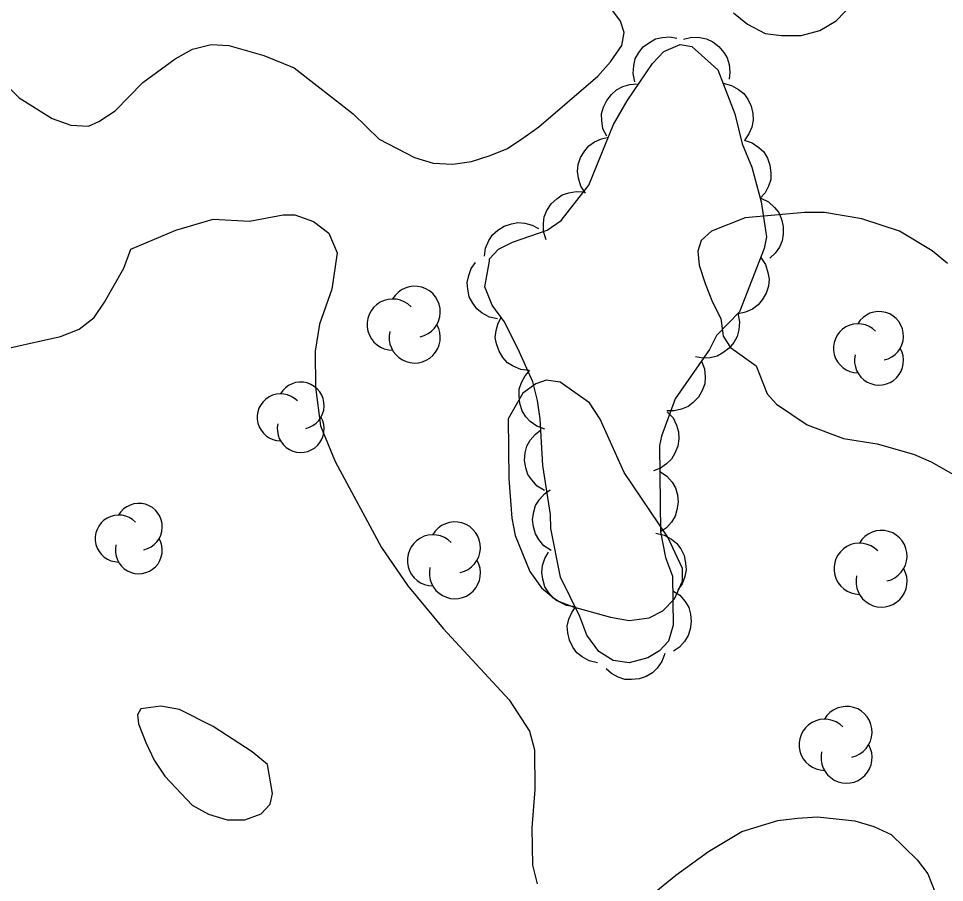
# Model space of a CAD drawing. Extents: x 282461 to 284471, y 5554090 to 5557646.
# Drawn here: x 283202.75 to 283248.89, y 5556311.98 to 5556355.03 of the extents above; entities that cross this region are included whole.
import ezdxf

# ---------------------------------------------------------------- set-up
doc = ezdxf.new("R2010")
doc.units = 0
doc.layers.add('Niveau 2', color=7, linetype='Continuous')
doc.layers.add('Niveau 44', color=7, linetype='Continuous')

msp = doc.modelspace()

# ---------------------------------------------------------------- linework, layer by layer
at = {"layer": 'Niveau 2'}
for points in [[(283238.37, 5556355.32), (283239.07, 5556354.74), (283239.95, 5556354.29), (283240.77, 5556354.18), (283241.75, 5556354.19), (283242.68, 5556354.44), (283243.49, 5556354.91), (283245.21, 5556356.73)], [(283201.37, 5556352.46), (283202.78, 5556351.08), (283204.42, 5556350.05), (283205.36, 5556349.71), (283206.23, 5556349.66), (283206.75, 5556349.9), (283207.56, 5556350.43), (283208.94, 5556351.84), (283210.55, 5556353.02), (283211.42, 5556353.5), (283212.34, 5556353.74), (283213.22, 5556353.69), (283214.97, 5556353.19), (283216.49, 5556352.57), (283219.42, 5556350.28), (283220.71, 5556349.01), (283222.47, 5556348.1), (283223.4, 5556347.82), (283224.39, 5556347.78), (283225.32, 5556347.9), (283226.25, 5556348.21), (283227.11, 5556348.56), (283227.92, 5556349.1), (283228.67, 5556349.63), (283231.61, 5556352.16), (283232.24, 5556352.87), (283232.81, 5556353.69), (283232.92, 5556354.33), (283232.74, 5556354.9), (283232.26, 5556355.54)], [(283249.04, 5556342.83), (283248.28, 5556343.46), (283246.64, 5556344.43), (283244.77, 5556345.05), (283242.91, 5556345.37), (283241.92, 5556345.36), (283238.96, 5556345.1), (283237.28, 5556344.44), (283236.76, 5556343.97), (283236.59, 5556343.44), (283236.66, 5556342.74), (283236.96, 5556341.82), (283237.32, 5556340.89), (283237.74, 5556340.08), (283237.86, 5556339.21), (283238.22, 5556338.64), (283239.51, 5556337.72), (283240.05, 5556336.33), (283240.52, 5556335.81), (283242.04, 5556334.79), (283243.85, 5556334.11), (283245.54, 5556333.84), (283247.35, 5556333.33), (283248.23, 5556332.94), (283249.92, 5556331.97)], [(283201.25, 5556338.39), (283204.84, 5556339.19), (283205.77, 5556339.55), (283206.52, 5556340.13), (283207.03, 5556340.9), (283208, 5556342.59), (283208.34, 5556343.53), (283210.59, 5556344.48), (283212.45, 5556345.03), (283214.25, 5556344.93), (283215.93, 5556345.24), (283216.51, 5556345.25), (283217.45, 5556344.91), (283218.21, 5556344.34), (283218.63, 5556343.35), (283218.36, 5556341.55), (283217.74, 5556339.8), (283217.52, 5556338.46), (283217.54, 5556336.66), (283217.8, 5556334.74), (283218.52, 5556332.95), (283220.84, 5556328.67), (283222.14, 5556326.77), (283223.91, 5556324.64), (283227.2, 5556321.08), (283228.21, 5556319.52), (283228.45, 5556318.59), (283228.48, 5556316.61), (283228.33, 5556314.7), (283228.35, 5556312.84)], [(283227.14, 5556335.08), (283227.18, 5556332.11), (283227.32, 5556330.14), (283227.5, 5556329.27), (283228.22, 5556327.48), (283228.81, 5556326.67), (283229.57, 5556326.04), (283230.39, 5556325.71), (283232.25, 5556325.2), (283233.18, 5556325.04), (283234.17, 5556325.17), (283234.86, 5556325.52), (283235.44, 5556326.11), (283235.83, 5556326.99), (283235.83, 5556327.63), (283235.11, 5556329.19), (283232.92, 5556332.41), (283231.73, 5556335.07), (283231.2, 5556335.88), (283229.73, 5556336.91), (283229.04, 5556337.01), (283228.52, 5556336.83), (283227.88, 5556336.36), (283227.14, 5556335.08)], [(283214.39, 5556318.49), (283212.45, 5556319.75), (283210.76, 5556320.6), (283209.83, 5556320.76), (283208.84, 5556320.63), (283208.67, 5556320.34), (283208.73, 5556319.88), (283209.09, 5556318.95), (283209.51, 5556318.08), (283210.04, 5556317.28), (283211.4, 5556315.84), (283212.21, 5556315.38), (283213.15, 5556315.1), (283214.02, 5556315.11), (283214.83, 5556315.41), (283215.29, 5556315.88), (283215.4, 5556316.41), (283215.15, 5556317.86), (283214.39, 5556318.49)], [(283234.06, 5556311.16), (283235.5, 5556312.34), (283237.12, 5556313.52), (283238.79, 5556314.52), (283240.59, 5556315.07), (283241.57, 5556315.19), (283242.56, 5556315.26), (283243.49, 5556315.16), (283244.42, 5556315.05), (283245.36, 5556314.77), (283246.23, 5556314.38), (283247.53, 5556313.11), (283248.06, 5556312.42), (283248.42, 5556311.49)], [(283228.35, 5556312.84), (283228.59, 5556311.91)]]:
    msp.add_lwpolyline(points, dxfattribs=at)
at = {"layer": 'Niveau 44'}
for points in [[(283233.46, 5556351.88), (283233.37, 5556352.29), (283233.4, 5556352.69), (283233.48, 5556353.02), (283233.65, 5556353.33), (283233.88, 5556353.62), (283234.19, 5556353.84), (283234.48, 5556354.01), (283234.82, 5556354.09), (283235.2, 5556354.11), (283235.55, 5556354.05)], [(283235.89, 5556354), (283236.29, 5556354.1), (283236.7, 5556354.08), (283237.03, 5556354.02), (283237.35, 5556353.87), (283237.64, 5556353.64), (283237.89, 5556353.34), (283238.06, 5556353.07), (283238.16, 5556352.73), (283238.19, 5556352.36), (283238.15, 5556352)], [(283226.21, 5556342.94), (283226.21, 5556343.06), (283226.66, 5556343.53), (283227.36, 5556343.89), (283229.09, 5556344.49), (283229.78, 5556344.96), (283231.16, 5556346.72), (283232.4, 5556349.75), (283233.08, 5556350.92), (283234.34, 5556352.79), (283234.91, 5556353.38), (283235.72, 5556353.74), (283236.3, 5556353.63), (283237.6, 5556352.48), (283238.44, 5556350.28), (283238.8, 5556348.78), (283239.28, 5556347.62), (283239.76, 5556345.89), (283240.02, 5556344.15), (283239.91, 5556343.57), (283238.67, 5556340.42), (283237.52, 5556339.24), (283237.18, 5556338.54), (283235.47, 5556336.08), (283234.79, 5556334.22), (283234.68, 5556333.75), (283234.73, 5556329.45), (283234.98, 5556328.18), (283235.34, 5556327.25), (283235.37, 5556324.81), (283235.14, 5556324), (283234.68, 5556323.53), (283234.11, 5556323.17), (283233.18, 5556322.93), (283232.37, 5556323.04), (283231.66, 5556323.49), (283231.07, 5556324.3), (283230.71, 5556325.23), (283229.76, 5556327.19), (283229.27, 5556329.62), (283229.26, 5556330.32), (283228.88, 5556332.75), (283228.74, 5556335.08), (283228.61, 5556336), (283228.37, 5556336.93), (283227.65, 5556338.55), (283226.94, 5556339.93), (283226.35, 5556340.74), (283225.99, 5556341.66), (283226.21, 5556342.94)], [(283232.06, 5556349.16), (283231.87, 5556349.54), (283231.81, 5556349.94), (283231.8, 5556350.28), (283231.9, 5556350.62), (283232.06, 5556350.95), (283232.3, 5556351.25), (283232.54, 5556351.48), (283232.86, 5556351.64), (283233.21, 5556351.74), (283233.57, 5556351.77)], [(283237.86, 5556351.8), (283238.27, 5556351.7), (283238.62, 5556351.5), (283238.89, 5556351.29), (283239.09, 5556351.01), (283239.25, 5556350.67), (283239.33, 5556350.29), (283239.36, 5556349.97), (283239.28, 5556349.62), (283239.14, 5556349.28), (283238.94, 5556348.98)], [(283231, 5556346.33), (283230.77, 5556346.68), (283230.65, 5556347.07), (283230.6, 5556347.4), (283230.64, 5556347.75), (283230.75, 5556348.1), (283230.96, 5556348.43), (283231.16, 5556348.69), (283231.45, 5556348.89), (283231.79, 5556349.04), (283232.14, 5556349.12)], [(283238.9, 5556348.97), (283239.3, 5556348.84), (283239.64, 5556348.6), (283239.88, 5556348.38), (283240.06, 5556348.07), (283240.19, 5556347.72), (283240.23, 5556347.34), (283240.23, 5556347.01), (283240.12, 5556346.67), (283239.95, 5556346.34), (283239.71, 5556346.07)], [(283229.04, 5556344.01), (283228.91, 5556344.41), (283228.9, 5556344.82), (283228.94, 5556345.15), (283229.08, 5556345.47), (283229.28, 5556345.79), (283229.57, 5556346.05), (283229.83, 5556346.24), (283230.17, 5556346.35), (283230.54, 5556346.41), (283230.9, 5556346.39)], [(283239.73, 5556346.07), (283240.11, 5556345.89), (283240.41, 5556345.61), (283240.63, 5556345.36), (283240.77, 5556345.03), (283240.85, 5556344.67), (283240.85, 5556344.29), (283240.8, 5556343.96), (283240.66, 5556343.64), (283240.45, 5556343.33), (283240.18, 5556343.09)], [(283225.97, 5556343.18), (283226.02, 5556343.59), (283226.19, 5556343.97), (283226.36, 5556344.25), (283226.63, 5556344.49), (283226.94, 5556344.69), (283227.31, 5556344.8), (283227.63, 5556344.87), (283227.98, 5556344.83), (283228.34, 5556344.73), (283228.66, 5556344.56)], [(283239.73, 5556343.12), (283239.97, 5556342.77), (283240.09, 5556342.38), (283240.15, 5556342.05), (283240.11, 5556341.7), (283240, 5556341.35), (283239.8, 5556341.02), (283239.61, 5556340.76), (283239.32, 5556340.55), (283238.98, 5556340.39), (283238.63, 5556340.31)], [(283226.62, 5556340.06), (283226.21, 5556340.15), (283225.85, 5556340.35), (283225.59, 5556340.56), (283225.38, 5556340.84), (283225.21, 5556341.17), (283225.13, 5556341.55), (283225.1, 5556341.88), (283225.18, 5556342.22), (283225.31, 5556342.57), (283225.52, 5556342.87)], [(283238.59, 5556340.34), (283238.67, 5556339.92), (283238.64, 5556339.52), (283238.56, 5556339.19), (283238.39, 5556338.89), (283238.15, 5556338.6), (283237.84, 5556338.37), (283237.56, 5556338.21), (283237.21, 5556338.13), (283236.84, 5556338.11), (283236.48, 5556338.18)], [(283228.2, 5556337.49), (283227.78, 5556337.54), (283227.4, 5556337.7), (283227.12, 5556337.88), (283226.88, 5556338.14), (283226.69, 5556338.45), (283226.57, 5556338.82), (283226.5, 5556339.14), (283226.54, 5556339.49), (283226.64, 5556339.85), (283226.82, 5556340.17)], [(283236.78, 5556337.96), (283236.93, 5556337.57), (283236.96, 5556337.16), (283236.94, 5556336.83), (283236.82, 5556336.49), (283236.63, 5556336.17), (283236.36, 5556335.9), (283236.11, 5556335.69), (283235.78, 5556335.56), (283235.42, 5556335.48), (283235.05, 5556335.48)], [(283228.98, 5556334.57), (283228.58, 5556334.71), (283228.25, 5556334.95), (283228.02, 5556335.18), (283227.84, 5556335.49), (283227.72, 5556335.84), (283227.69, 5556336.23), (283227.69, 5556336.56), (283227.81, 5556336.89), (283227.99, 5556337.22), (283228.23, 5556337.49)], [(283235.07, 5556335.44), (283235.36, 5556335.13), (283235.54, 5556334.76), (283235.64, 5556334.44), (283235.65, 5556334.09), (283235.6, 5556333.72), (283235.45, 5556333.37), (283235.29, 5556333.08), (283235.03, 5556332.84), (283234.73, 5556332.63), (283234.39, 5556332.5)], [(283228.95, 5556331.52), (283228.59, 5556331.73), (283228.32, 5556332.04), (283228.13, 5556332.31), (283228.02, 5556332.64), (283227.96, 5556333.01), (283228, 5556333.39), (283228.07, 5556333.72), (283228.25, 5556334.02), (283228.49, 5556334.31), (283228.77, 5556334.53)], [(283234.69, 5556332.47), (283235.05, 5556332.23), (283235.31, 5556331.92), (283235.48, 5556331.64), (283235.58, 5556331.3), (283235.61, 5556330.93), (283235.55, 5556330.55), (283235.47, 5556330.23), (283235.28, 5556329.93), (283235.03, 5556329.65), (283234.73, 5556329.45)], [(283229.29, 5556328.53), (283228.93, 5556328.76), (283228.67, 5556329.07), (283228.5, 5556329.36), (283228.4, 5556329.7), (283228.36, 5556330.07), (283228.42, 5556330.45), (283228.51, 5556330.76), (283228.7, 5556331.06), (283228.95, 5556331.34), (283229.24, 5556331.55)], [(283234.51, 5556329.39), (283234.92, 5556329.29), (283235.28, 5556329.09), (283235.54, 5556328.89), (283235.75, 5556328.6), (283235.91, 5556328.27), (283235.99, 5556327.89), (283236.02, 5556327.56), (283235.95, 5556327.22), (283235.81, 5556326.87), (283235.6, 5556326.57)], [(283230.47, 5556325.72), (283230.05, 5556325.78), (283229.68, 5556325.96), (283229.41, 5556326.14), (283229.17, 5556326.41), (283228.98, 5556326.72), (283228.88, 5556327.09), (283228.82, 5556327.42), (283228.86, 5556327.77), (283228.97, 5556328.13), (283229.15, 5556328.44)], [(283235.35, 5556326.52), (283235.7, 5556326.29), (283235.96, 5556325.98), (283236.14, 5556325.69), (283236.23, 5556325.35), (283236.27, 5556324.98), (283236.21, 5556324.6), (283236.12, 5556324.29), (283235.93, 5556323.99), (283235.68, 5556323.71), (283235.39, 5556323.5)], [(283231.6, 5556322.93), (283231.19, 5556323.02), (283230.84, 5556323.22), (283230.57, 5556323.43), (283230.37, 5556323.71), (283230.2, 5556324.05), (283230.12, 5556324.42), (283230.09, 5556324.75), (283230.17, 5556325.1), (283230.31, 5556325.44), (283230.51, 5556325.74)], [(283234.95, 5556323.39), (283234.81, 5556322.99), (283234.57, 5556322.66), (283234.34, 5556322.42), (283234.03, 5556322.25), (283233.68, 5556322.13), (283233.29, 5556322.09), (283232.96, 5556322.1), (283232.63, 5556322.22), (283232.3, 5556322.39), (283232.03, 5556322.63)]]:
    msp.add_lwpolyline(points, dxfattribs=at)
for centre, radius, start, end in [((283222.488, 5556340.415), 1.275, 282.2692, 149.7263), ((283221.392, 5556339.777), 1.275, 44.1154, 269.804), ((283245.626, 5556339.209), 1.221, 282.2692, 149.7263), ((283244.576, 5556338.598), 1.221, 44.1154, 269.804), ((283222.488, 5556339.14), 1.275, 166.9369, 29.6212), ((283245.626, 5556337.988), 1.221, 166.9369, 29.6212), ((283216.809, 5556335.746), 1.169, 282.2692, 149.7263), ((283215.803, 5556335.161), 1.169, 44.1154, 269.804), ((283216.809, 5556334.577), 1.169, 166.9369, 29.6212), ((283208.742, 5556329.704), 1.169, 282.2692, 149.7263), ((283207.737, 5556329.119), 1.169, 44.1154, 269.804), ((283224.491, 5556328.67), 1.275, 282.2692, 149.7263), ((283223.394, 5556328.032), 1.275, 44.1154, 269.804), ((283245.751, 5556328.252), 1.275, 282.2692, 149.7263), ((283208.742, 5556328.535), 1.169, 166.9369, 29.6212), ((283244.654, 5556327.614), 1.275, 44.1154, 269.804), ((283224.491, 5556327.395), 1.275, 166.9369, 29.6212), ((283245.751, 5556326.976), 1.275, 166.9369, 29.6212), ((283244.008, 5556319.48), 1.275, 282.2692, 149.7263), ((283242.912, 5556318.843), 1.275, 44.1154, 269.804), ((283244.008, 5556318.205), 1.275, 166.9369, 29.6212)]:
    msp.add_arc(centre, radius, start, end, dxfattribs=at)

doc.saveas('drawing.dxf')
